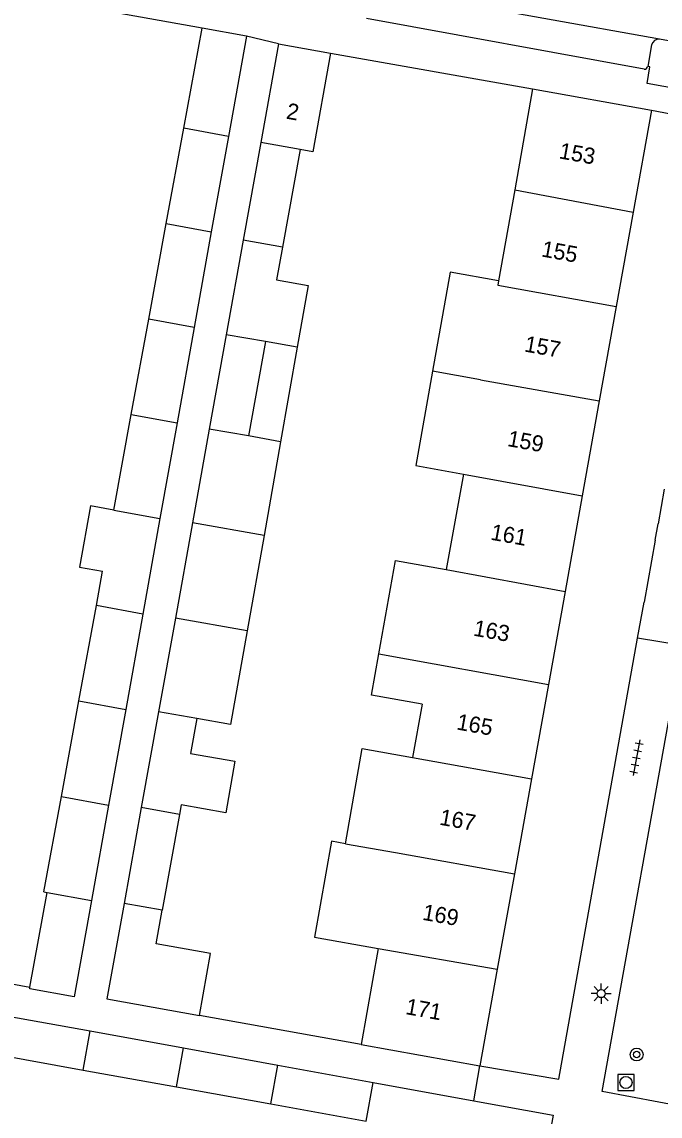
# Model space of a CAD drawing. Extents: x 132999 to 136000, y 398499 to 400501.
# Drawn here: x 133406.8 to 133446.5, y 399558.4 to 399626.4 of the extents above; entities that cross this region are included whole.
import ezdxf

# ---------------------------------------------------------------- set-up
doc = ezdxf.new("R2010")
doc.units = 0
for name, color, linetype in [('gg-afsc-erfafscheiding', 7, 'Continuous'), ('gg-afsc-muur', 7, 'Continuous'), ('gg-anno-huisnummerreeks BGT', 7, 'Continuous'), ('gg-bbg-bijgebouw', 7, 'Continuous'), ('gg-bbg-gedigitaliseerde bebouwing', 7, 'Continuous'), ('gg-bbg-gedigitaliseerde bijgebouw', 7, 'Continuous'), ('gg-bbg-hoofdgebouw', 7, 'Continuous'), ('gg-bbg-luifel en loopbrug', 7, 'Continuous'), ('gg-bbg-tussenscheiding', 7, 'Continuous'), ('gg-knt-verharding', 7, 'Continuous'), ('gg-knt-verharding nz', 7, 'Continuous'), ('gt-grn-weggrens', 7, 'Continuous'), ('gt-symb-boom', 7, 'Continuous'), ('gt-symb-lichtmast', 7, 'Continuous'), ('gt-symb-rioolschacht', 7, 'Continuous'), ('gt-symb-tegel verharding', 7, 'Continuous')]:
    doc.layers.add(name, color=color, linetype=linetype)

# ---------------------------------------------------------------- blocks, each defined once
blk = doc.blocks.new('gt0-TEG1')
at = {"layer": 'gt-symb-tegel verharding'}
for p, q in [((-1.125, 0), (1.125, 0)), ((-0.9, -0.25), (-0.9, 0.25)), ((-0.45, -0.25), (-0.45, 0.25)), ((0, -0.25), (0, 0.25)), ((0.45, -0.25), (0.45, 0.25)), ((0.9, -0.25), (0.9, 0.25))]:
    blk.add_line(p, q, dxfattribs=at)
blk = doc.blocks.new('gt0-RS')
at = {"layer": 'gt-symb-rioolschacht'}
blk.add_lwpolyline([(-0.5, -0.5), (0.5, -0.5), (0.5, 0.5), (-0.5, 0.5)], close=True, dxfattribs=at)
blk.add_circle((0, 0), 0.375, dxfattribs=at)
blk = doc.blocks.new('gt0-BOOM')
at = {"layer": 'gt-symb-boom'}
for radius in [0.4, 0.2]:
    blk.add_circle((0, 0), radius, dxfattribs=at)
blk = doc.blocks.new('gt0-LMAST')
at = {"layer": 'gt-symb-lichtmast'}
for p, q in [((-0.182, 0.173), (-0.447, 0.438)), ((-0.005, 0.246), (-0.005, 0.621)), ((0.172, 0.173), (0.437, 0.438)), ((-0.255, -0.004), (-0.63, -0.004)), ((-0.182, -0.181), (-0.447, -0.446)), ((-0.005, -0.254), (-0.005, -0.629)), ((0.437, -0.446), (0.172, -0.181)), ((0.245, -0.004), (0.62, -0.004))]:
    blk.add_line(p, q, dxfattribs=at)
blk.add_circle((-0.005, -0.004), 0.25, dxfattribs=at)

msp = doc.modelspace()

# ---------------------------------------------------------------- linework, layer by layer
at = {"layer": 'gg-afsc-erfafscheiding'}
msp.add_line((133427.869, 399562.843), (133417.828, 399564.65), dxfattribs=at)
at = {"layer": 'gg-afsc-muur'}
for p, q in [((133417.99, 399625.99), (133405.8, 399628.17)), ((133425.97, 399624.44), (133438.53, 399622.22)), ((133445.91, 399620.88), (133450.827, 399619.987)), ((133446.714, 399597.332), (133446.324, 399595.187)), ((133446.14, 399594.173), (133445.454, 399590.33)), ((133395.115, 399568.682), (133407.3, 399566.402))]:
    msp.add_line(p, q, dxfattribs=at)
at = {"layer": 'gg-bbg-bijgebouw'}
for p, q in [((133420.75, 399625.49), (133417.99, 399625.99)), ((133420.75, 399625.49), (133419.633, 399619.261)), ((133422.75, 399625.02), (133421.647, 399618.888)), ((133422.75, 399625.02), (133425.97, 399624.44)), ((133419.633, 399619.261), (133418.569, 399613.325)), ((133421.647, 399618.888), (133420.553, 399612.805)), ((133418.569, 399613.325), (133417.504, 399607.389)), ((133420.553, 399612.805), (133419.498, 399606.937)), ((133417.504, 399607.389), (133416.44, 399601.454)), ((133419.498, 399606.937), (133418.444, 399601.075)), ((133416.44, 399601.454), (133415.376, 399595.519)), ((133418.444, 399601.075), (133417.396, 399595.245)), ((133415.376, 399595.519), (133414.311, 399589.582)), ((133417.396, 399595.245), (133416.333, 399589.333)), ((133414.311, 399589.582), (133413.247, 399583.647)), ((133416.333, 399589.333), (133415.286, 399583.512)), ((133413.247, 399583.647), (133412.182, 399577.711)), ((133415.286, 399583.512), (133414.215, 399577.557)), ((133412.182, 399577.711), (133411.118, 399571.776)), ((133414.215, 399577.557), (133413.145, 399571.607)), ((133405.336, 399564.711), (133411.035, 399563.677)), ((133411.035, 399563.677), (133416.833, 399562.625)), ((133416.833, 399562.625), (133422.697, 399561.56)), ((133422.697, 399561.56), (133428.621, 399560.485)), ((133428.621, 399560.485), (133434.886, 399559.348)), ((133434.886, 399559.348), (133439.801, 399558.456)), ((133439.801, 399558.456), (133439.278, 399555.581))]:
    msp.add_line(p, q, dxfattribs=at)
for points in [[(133411.118, 399571.776), (133410.048, 399565.808), (133407.282, 399566.304), (133407.3, 399566.402)], [(133413.145, 399571.607), (133412.08, 399565.684), (133417.828, 399564.65)]]:
    msp.add_lwpolyline(points, dxfattribs=at)
at = {"layer": 'gg-bbg-gedigitaliseerde bebouwing'}
for p, q in [((133433.405, 399610.815), (133432.318, 399604.671)), ((133434.232, 399598.281), (133433.169, 399592.361)), ((133431.664, 399583.98), (133431.069, 399580.668)), ((133428.941, 399568.811), (133427.869, 399562.843)), ((133427.869, 399562.843), (133435.26, 399561.52))]:
    msp.add_line(p, q, dxfattribs=at)
for points in [[(133432.318, 399604.671), (133431.281, 399598.803), (133434.232, 399598.281)], [(133428.983, 399587.105), (133430.012, 399592.92), (133433.169, 399592.361)], [(133431.664, 399583.98), (133428.528, 399584.535), (133428.983, 399587.105)], [(133426.897, 399575.316), (133427.942, 399581.221), (133431.069, 399580.668)], [(133426.897, 399575.316), (133426.036, 399575.468), (133424.982, 399569.509), (133428.941, 399568.811)]]:
    msp.add_lwpolyline(points, dxfattribs=at)
at = {"layer": 'gg-bbg-gedigitaliseerde bijgebouw'}
for p, q in [((133416.853, 399619.775), (133417.99, 399625.99)), ((133415.768, 399613.843), (133416.853, 399619.775)), ((133424.097, 399618.447), (133422.994, 399612.373)), ((133414.683, 399607.911), (133415.768, 399613.843)), ((133413.598, 399601.978), (133414.683, 399607.911)), ((133421.928, 399606.508), (133420.869, 399600.646)), ((133423.912, 399606.157), (133421.928, 399606.508)), ((133412.513, 399596.047), (133413.598, 399601.978)), ((133422.874, 399600.291), (133420.869, 399600.646)), ((133422.874, 399600.291), (133421.842, 399594.458)), ((133421.842, 399594.458), (133420.795, 399588.544)), ((133411.427, 399590.115), (133411.817, 399592.245)), ((133410.342, 399584.184), (133411.427, 399590.115)), ((133409.257, 399578.252), (133410.342, 399584.184)), ((133408.172, 399572.321), (133409.257, 399578.252)), ((133416.595, 399577.137), (133415.514, 399571.187)), ((133407.3, 399566.402), (133408.375, 399572.283)), ((133408.172, 399572.321), (133408.375, 399572.283)), ((133417.828, 399564.65), (133418.52, 399568.496)), ((133404.906, 399562.278), (133410.606, 399561.252)), ((133410.606, 399561.252), (133416.406, 399560.208)), ((133416.406, 399560.208), (133422.271, 399559.152)), ((133422.271, 399559.152), (133428.196, 399558.085))]:
    msp.add_line(p, q, dxfattribs=at)
for points in [[(133425.97, 399624.44), (133424.871, 399618.307), (133424.097, 399618.447)], [(133422.994, 399612.373), (133422.626, 399610.345), (133424.592, 399609.997), (133423.912, 399606.157)], [(133412.513, 399596.047), (133411.062, 399596.304), (133410.388, 399592.498), (133411.817, 399592.245)], [(133420.795, 399588.544), (133419.765, 399582.72), (133417.676, 399583.09)], [(133417.676, 399583.09), (133417.283, 399580.926), (133420.029, 399580.44), (133419.462, 399577.239), (133416.702, 399577.727), (133416.595, 399577.137)], [(133418.52, 399568.496), (133415.134, 399569.095), (133415.514, 399571.187)]]:
    msp.add_lwpolyline(points, dxfattribs=at)
at = {"layer": 'gg-bbg-hoofdgebouw'}
for p, q in [((133438.53, 399622.22), (133437.419, 399615.943)), ((133438.53, 399622.22), (133445.91, 399620.88)), ((133445.91, 399620.88), (133444.776, 399614.558)), ((133437.419, 399615.943), (133436.418, 399610.292)), ((133444.776, 399614.558), (133443.722, 399608.687)), ((133436.418, 399610.292), (133433.405, 399610.815)), ((133443.722, 399608.687), (133442.672, 399602.831)), ((133442.672, 399602.831), (133441.612, 399596.924)), ((133441.612, 399596.924), (133440.548, 399590.991)), ((133440.548, 399590.991), (133439.51, 399585.208)), ((133439.51, 399585.208), (133438.456, 399579.336)), ((133438.456, 399579.336), (133437.4, 399573.449)), ((133437.4, 399573.449), (133436.335, 399567.514)), ((133436.335, 399567.514), (133435.26, 399561.52))]:
    msp.add_line(p, q, dxfattribs=at)
at = {"layer": 'gg-bbg-luifel en loopbrug'}
msp.add_line((133423.912, 399606.157), (133422.874, 399600.291), dxfattribs=at)
at = {"layer": 'gg-bbg-tussenscheiding'}
for p, q in [((133419.633, 399619.261), (133416.853, 399619.775)), ((133424.097, 399618.447), (133421.647, 399618.888)), ((133437.419, 399615.943), (133444.776, 399614.558)), ((133415.768, 399613.843), (133418.569, 399613.325)), ((133422.994, 399612.373), (133420.553, 399612.805)), ((133417.504, 399607.389), (133414.683, 399607.911)), ((133421.928, 399606.508), (133419.498, 399606.937)), ((133435.285, 399604.144), (133432.318, 399604.671)), ((133435.285, 399604.144), (133442.672, 399602.831)), ((133413.598, 399601.978), (133416.44, 399601.454)), ((133420.869, 399600.646), (133418.444, 399601.075)), ((133434.232, 399598.281), (133441.612, 399596.924)), ((133412.513, 399596.047), (133415.376, 399595.519)), ((133421.842, 399594.458), (133417.396, 399595.245)), ((133433.169, 399592.361), (133440.548, 399590.991)), ((133414.311, 399589.582), (133411.427, 399590.115)), ((133420.795, 399588.544), (133416.333, 399589.333)), ((133428.983, 399587.105), (133439.51, 399585.208)), ((133410.342, 399584.184), (133413.247, 399583.647)), ((133417.676, 399583.09), (133415.286, 399583.512)), ((133431.069, 399580.668), (133438.456, 399579.336)), ((133409.257, 399578.252), (133412.182, 399577.711)), ((133416.595, 399577.137), (133414.215, 399577.557)), ((133426.897, 399575.316), (133430.009, 399574.763)), ((133430.009, 399574.763), (133437.4, 399573.449)), ((133408.375, 399572.283), (133411.118, 399571.776)), ((133415.514, 399571.187), (133413.145, 399571.607)), ((133428.941, 399568.811), (133436.335, 399567.514)), ((133410.606, 399561.252), (133411.035, 399563.677)), ((133416.406, 399560.208), (133416.833, 399562.625)), ((133422.271, 399559.152), (133422.697, 399561.56)), ((133428.196, 399558.085), (133428.621, 399560.485))]:
    msp.add_line(p, q, dxfattribs=at)
msp.add_lwpolyline([(133436.418, 399610.292), (133436.367, 399610.007), (133443.722, 399608.687)], dxfattribs=at)
at = {"layer": 'gg-knt-verharding'}
for p, q in [((133445.464, 399623.43), (133428.217, 399626.579)), ((133445.926, 399624.955), (133445.68, 399623.599)), ((133454.683, 399623.839), (133446.415, 399625.295)), ((133446.14, 399594.173), (133446.324, 399595.187)), ((133445.053, 399588.077), (133445.454, 399590.33))]:
    msp.add_line(p, q, dxfattribs=at)
for points in [[(133454.683, 399623.839), (133454.168, 399621.005), (133445.648, 399622.554), (133445.807, 399623.579), (133445.68, 399623.599)], [(133435.26, 399561.52), (133440.17, 399560.68), (133445.053, 399588.077)], [(133449.9, 399558.6), (133442.85, 399559.91), (133447.674, 399586.797)]]:
    msp.add_lwpolyline(points, dxfattribs=at)
for centre, radius, start, end in [((133446.373, 399624.834), 0.463, 84.77061, 164.8509), ((133445.46, 399623.657), 0.227, 270.95089, 345.12889)]:
    msp.add_arc(centre, radius, start, end, dxfattribs=at)
at = {"layer": 'gg-knt-verharding nz'}
msp.add_line((133446.415, 399625.295), (133427.953, 399628.642), dxfattribs=at)
at = {"layer": 'gt-grn-weggrens'}
for p, q in [((133422.75, 399625.02), (133420.75, 399625.49)), ((133447.824, 399587.634), (133445.053, 399588.077)), ((133434.886, 399559.348), (133435.26, 399561.52))]:
    msp.add_line(p, q, dxfattribs=at)

# ---------------------------------------------------------------- block references
at = {"layer": 'gt-symb-boom'}
msp.add_blockref('gt0-BOOM', (133444.997, 399562.215), dxfattribs=at)
at = {"layer": 'gt-symb-lichtmast'}
msp.add_blockref('gt0-LMAST', (133442.794, 399566.002), dxfattribs=at)
at = {"layer": 'gt-symb-rioolschacht'}
msp.add_blockref('gt0-RS', (133444.332, 399560.474), dxfattribs=at)
at = {"layer": 'gt-symb-tegel verharding', "rotation": -100.65836150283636}
msp.add_blockref('gt0-TEG1', (133444.978, 399580.654), dxfattribs=at)

# ---------------------------------------------------------------- texts
at = {"layer": 'gg-anno-huisnummerreeks BGT'}
for s, rotation, p in [('2', 349.8, (133423.18, 399620.37)), ('153', 349.8, (133440.127, 399617.903)), ('155', 349.8, (133439.034, 399611.807)), ('157', 349.9, (133437.975, 399605.901)), ('159', 349.8, (133436.92, 399600.026)), ('161', 349.8, (133435.877, 399594.21)), ('163', 349.8, (133434.807, 399588.248)), ('165', 349.8, (133433.761, 399582.42)), ('167', 349.8, (133432.699, 399576.501)), ('169', 349.8, (133431.639, 399570.594)), ('171', 349.8, (133430.588, 399564.734))]:
    msp.add_text(s, height=1, rotation=rotation, dxfattribs=at).set_placement(p)

doc.saveas('drawing.dxf')
